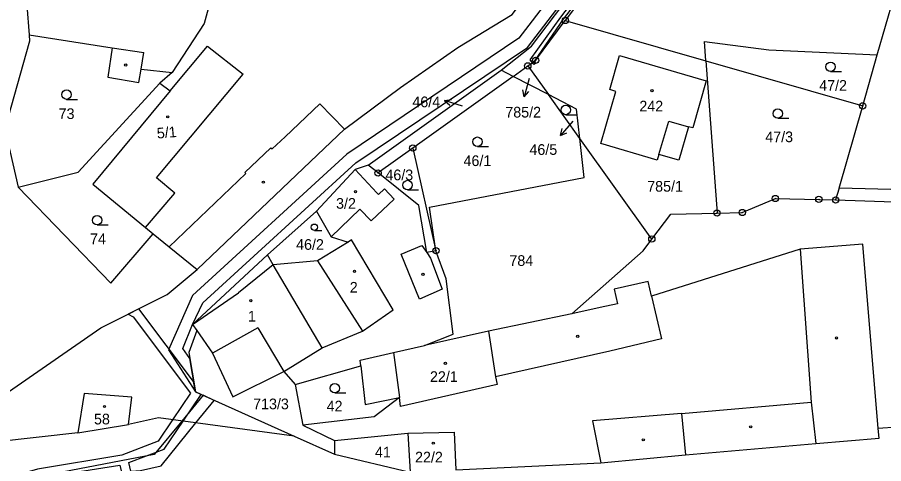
# Model space of a CAD drawing. Extents: x -680203 to -673936, y -1102717 to -1093650.
# Drawn here: x -677252 to -677114.1, y -1098316.8 to -1098245.7 of the extents above; entities that cross this region are included whole.
import ezdxf

# ---------------------------------------------------------------- set-up
doc = ezdxf.new("R2010")
doc.units = 0
for name, color, linetype in [('_Ideová část', 7, 'Continuous'), ('SOxx02xx_Koleje_param další_Popis10', 7, 'Continuous'), ('SOxx02xx_Staničení_Popis10', 7, 'Continuous'), ('SOxxxxxx_Koleje_hlavní_body_Popis10', 7, 'Continuous'), ('SOxxxxxx_Koleje_LN_parametry_Popis10', 7, 'Continuous'), ('SOxxxxxx_Koleje_param další_Popis10', 7, 'Continuous'), ('SOxxxxxx_Osa_bod_P', 7, 'Continuous'), ('SOxxxxxx_Staničení_Popis10', 7, 'Continuous'), ('x_prac', 7, 'Continuous')]:
    doc.layers.add(name, color=color, linetype=linetype)

msp = doc.modelspace()

# ---------------------------------------------------------------- linework, layer by layer
at = {"layer": '_Ideová část'}
msp.add_circle((-676417.7, -1099401.52), 1287.12, dxfattribs=at)
at = {"layer": 'SOxx02xx_Koleje_param další_Popis10'}
for centre, radius in [((-677164.8, -1098246.21), 0.5), ((-677164.8, -1098246.21), 0.0303), ((-677170.76, -1098253.44), 0.5), ((-677170.76, -1098253.44), 0.0303), ((-677169.52, -1098252.56), 0.5), ((-677169.52, -1098252.56), 0.0303), ((-677117.47, -1098259.81), 0.5), ((-677117.47, -1098259.81), 0.0303), ((-677189.06, -1098266.53), 0.5), ((-677189.06, -1098266.53), 0.0303), ((-677194.58, -1098270.49), 0.5), ((-677194.58, -1098270.49), 0.0303), ((-677131.36, -1098274.56), 0.5), ((-677131.36, -1098274.56), 0.0303), ((-677124.44, -1098274.7), 0.5), ((-677124.44, -1098274.7), 0.0303), ((-677121.77, -1098274.79), 0.5), ((-677121.77, -1098274.79), 0.0303), ((-677140.64, -1098276.87), 0.5), ((-677140.64, -1098276.87), 0.0303), ((-677136.63, -1098276.79), 0.5), ((-677136.63, -1098276.79), 0.0303), ((-677151.02, -1098281.02), 0.5), ((-677151.02, -1098281.02), 0.0303), ((-677185.38, -1098282.88), 0.5), ((-677185.38, -1098282.88), 0.0303)]:
    msp.add_circle(centre, radius, dxfattribs=at)
at = {"layer": 'SOxx02xx_Staničení_Popis10'}
for p, q in [((-677170.55, -1098255.46), (-677171.33, -1098258.36)), ((-677171.33, -1098258.36), (-677171.55, -1098257.26)), ((-677171.33, -1098258.36), (-677170.58, -1098257.52)), ((-677184, -1098258.95), (-677182.9, -1098258.77)), ((-677181.13, -1098259.83), (-677184, -1098258.95)), ((-677184, -1098258.95), (-677183.19, -1098259.72)), ((-677163.61, -1098262.24), (-677165.58, -1098264.51)), ((-677165.58, -1098264.51), (-677165.3, -1098263.42)), ((-677165.58, -1098264.51), (-677164.54, -1098264.08))]:
    msp.add_line(p, q, dxfattribs=at)
at = {"layer": 'SOxxxxxx_Koleje_hlavní_body_Popis10'}
for p, q in [((-677122.59, -1098254.33), (-677120.84, -1098254.33)), ((-677244.15, -1098258.77), (-677242.4, -1098258.77)), ((-677164.72, -1098261.21), (-677162.97, -1098261.21)), ((-677130.98, -1098261.79), (-677129.23, -1098261.79)), ((-677178.77, -1098266.26), (-677177.02, -1098266.26)), ((-677189.9, -1098273.16), (-677188.15, -1098273.16)), ((-677239.3, -1098278.77), (-677237.55, -1098278.77)), ((-677204.71, -1098279.63), (-677203.54, -1098279.63)), ((-677201.47, -1098305.51), (-677199.72, -1098305.51))]:
    msp.add_line(p, q, dxfattribs=at)
for centre, radius in [((-677122.59, -1098253.58), 0.75), ((-677244.15, -1098258.02), 0.75), ((-677164.72, -1098260.46), 0.75), ((-677130.98, -1098261.04), 0.75), ((-677178.77, -1098265.51), 0.75), ((-677189.9, -1098272.41), 0.75), ((-677239.3, -1098278.02), 0.75), ((-677204.72, -1098279.13), 0.502), ((-677201.47, -1098304.76), 0.75)]:
    msp.add_circle(centre, radius, dxfattribs=at)
at = {"layer": 'SOxxxxxx_Koleje_LN_parametry_Popis10'}
for points in [[(-677125.2, -1098184.4), (-677126.88, -1098183.32), (-677154.02, -1098225.36), (-677172.21, -1098249.05), (-677199.56, -1098267.5), (-677224.14, -1098289.99), (-677227.94, -1098298.63), (-677223.65, -1098305.35), (-677224.55, -1098300.05), (-677225.66, -1098298.42), (-677224.1, -1098294.6), (-677222.48, -1098291.18), (-677198.11, -1098268.89), (-677170.83, -1098250.53), (-677152.32, -1098226.27)], [(-677170.04, -1098252.93), (-677169.65, -1098252.65), (-677165.06, -1098246.02), (-677156.19, -1098234.3), (-677150.2, -1098226.31), (-677146.27, -1098221.06), (-677146.02, -1098221.05), (-677145.55, -1098220.42), (-677146.59, -1098220.48), (-677150.94, -1098226.29), (-677156.67, -1098233.94), (-677165.54, -1098245.66), (-677170.42, -1098252.5)], [(-677170.04, -1098252.93), (-677169.81, -1098253.18), (-677169.53, -1098253.01), (-677169.65, -1098252.65)], [(-677220.65, -1098306.7), (-677222.42, -1098305.9), (-677225.8, -1098309.99), (-677230.21, -1098315.32), (-677251.46, -1098319.43), (-677243.01, -1098318.73), (-677235.43, -1098318.11), (-677233.92, -1098317.98), (-677232.37, -1098317.86), (-677229.09, -1098317.12), (-677223.57, -1098310.29)]]:
    msp.add_lwpolyline(points, close=True, dxfattribs=at)
msp.add_lwpolyline([(-677265.05, -1098325.4), (-677251.46, -1098319.43), (-677243.01, -1098318.73), (-677243.09, -1098318.2), (-677235.7, -1098317), (-677235.43, -1098318.11), (-677233.92, -1098317.98), (-677234.25, -1098316.61), (-677228.62, -1098314.46), (-677225.62, -1098310.01), (-677222.75, -1098305.75), (-677223.65, -1098305.35), (-677223.93, -1098303.68), (-677232.66, -1098292.12), (-677234.36, -1098292.98), (-677233.58, -1098293.39), (-677224.41, -1098305.53), (-677227.28, -1098309.79), (-677229.6, -1098313.22), (-677235.34, -1098315.42), (-677248.76, -1098317.65), (-677258.08, -1098320.31)], dxfattribs=at)
at = {"layer": 'SOxxxxxx_Koleje_param další_Popis10'}
for centre in [(-677234.74, -1098253.31), (-677151, -1098257.39), (-677228.05, -1098261.56), (-677212.83, -1098271.95), (-677198.17, -1098273.46), (-677198.34, -1098286.17), (-677187.45, -1098286.64), (-677214.84, -1098290.82), (-677162.82, -1098296.51), (-677121.63, -1098296.76), (-677183.88, -1098300.81), (-677238.11, -1098307.68), (-677135.28, -1098310.91), (-677185.8, -1098313.52), (-677152.39, -1098312.99)]:
    msp.add_circle(centre, 0.175, dxfattribs=at)
at = {"layer": 'SOxxxxxx_Staničení_Popis10'}
for p, q in [((-677236.9, -1098250.56), (-677231.88, -1098251.32)), ((-677227.68, -1098257.43), (-677221.75, -1098250.3)), ((-677221.75, -1098250.3), (-677216.06, -1098254.77)), ((-677232.29, -1098253.95), (-677231.88, -1098251.32)), ((-677229.87, -1098271.29), (-677216.06, -1098254.77)), ((-677209.39, -1098264.73), (-677203.83, -1098259.47)), ((-677203.83, -1098259.47), (-677199.94, -1098263.5)), ((-677149.9, -1098267.54), (-677148.34, -1098262.23)), ((-677148.34, -1098262.23), (-677145.19, -1098263.12)), ((-677211.46, -1098266.66), (-677209.39, -1098264.73)), ((-677215.78, -1098270.42), (-677211.65, -1098266.48)), ((-677211.65, -1098266.48), (-677211.46, -1098266.66)), ((-677198.21, -1098269.94), (-677194.76, -1098273.63)), ((-677226.92, -1098273.69), (-677229.87, -1098271.29)), ((-677227.85, -1098282.27), (-677215.61, -1098270.6)), ((-677215.61, -1098270.6), (-677215.78, -1098270.42)), ((-677231.61, -1098279.18), (-677226.92, -1098273.69)), ((-677194.76, -1098273.63), (-677194.51, -1098273.9)), ((-677194.51, -1098273.9), (-677193.57, -1098273.02)), ((-677193.57, -1098273.02), (-677192.05, -1098274.65)), ((-677192.05, -1098274.65), (-677195.7, -1098278.09)), ((-677197.47, -1098276.24), (-677202.05, -1098280.65)), ((-677195.7, -1098278.09), (-677197.47, -1098276.24)), ((-677190.93, -1098283.44), (-677187.6, -1098282.06)), ((-677187.6, -1098282.06), (-677186.85, -1098283.17)), ((-677188, -1098290.6), (-677190.93, -1098283.44)), ((-677186.85, -1098283.17), (-677186.26, -1098284.05)), ((-677127.4, -1098282.61), (-677125.66, -1098306.99)), ((-677204.23, -1098284.49), (-677197.07, -1098295.69)), ((-677186.26, -1098284.05), (-677184.38, -1098288.99)), ((-677211.26, -1098285.14), (-677216.8, -1098289.57)), ((-677184.38, -1098288.99), (-677188, -1098290.6)), ((-677224.1, -1098294.6), (-677216.8, -1098289.57)), ((-677151.09, -1098290.09), (-677149.49, -1098296.9)), ((-677213.71, -1098295.15), (-677220.95, -1098299.21)), ((-677213.71, -1098295.15), (-677209.57, -1098302.09)), ((-677177.03, -1098295.7), (-677175.89, -1098302.94)), ((-677149.49, -1098296.9), (-677157.68, -1098298.89)), ((-677157.68, -1098298.89), (-677175.89, -1098302.94)), ((-677192.12, -1098299.06), (-677191.18, -1098306.26)), ((-677175.89, -1098302.94), (-677175.66, -1098304.17)), ((-677175.66, -1098304.17), (-677190.99, -1098307.66)), ((-677190.99, -1098307.66), (-677191.18, -1098306.26)), ((-677146.29, -1098308.81), (-677125.66, -1098306.99)), ((-677125.66, -1098306.99), (-677124.92, -1098313.56)), ((-677146.29, -1098308.81), (-677160.48, -1098309.96)), ((-677146.29, -1098308.81), (-677145.69, -1098315.39)), ((-677160.48, -1098309.96), (-677159.13, -1098316.64))]:
    msp.add_line(p, q, dxfattribs=at)
at = {"layer": 'x_prac'}
for p, q in [((-677149.94, -1098226.31), (-677164.8, -1098246.21)), ((-677115.14, -1098251.69), (-677108.37, -1098228.15)), ((-677164.8, -1098246.21), (-677142.43, -1098252.64)), ((-677117.47, -1098259.81), (-677115.14, -1098251.69)), ((-677142.43, -1098252.64), (-677140.64, -1098276.87)), ((-677142.43, -1098252.64), (-677117.47, -1098259.81)), ((-677227.37, -1098254.5), (-677229.3, -1098256.19)), ((-677196.15, -1098269.23), (-677175.02, -1098254.11)), ((-677173.09, -1098255.11), (-677175.02, -1098254.11)), ((-677173.09, -1098255.11), (-677170.76, -1098253.44)), ((-677170.76, -1098253.44), (-677167.49, -1098258.02)), ((-677173.09, -1098255.11), (-677189.06, -1098266.53)), ((-677167.49, -1098258.02), (-677173.09, -1098255.11)), ((-677162.49, -1098265), (-677167.49, -1098258.02)), ((-677121.23, -1098272.91), (-677117.47, -1098259.81)), ((-677151.02, -1098281.02), (-677162.49, -1098265)), ((-677189.06, -1098266.53), (-677194.58, -1098270.49)), ((-677189.06, -1098266.53), (-677185.38, -1098282.88)), ((-677223.38, -1098285.86), (-677205.36, -1098268.68)), ((-677194.58, -1098270.49), (-677196.15, -1098269.23)), ((-677251.85, -1098272.77), (-677237.1, -1098288.04)), ((-677121.23, -1098272.91), (-677121.77, -1098274.79)), ((-677100.58, -1098273.41), (-677121.23, -1098272.91)), ((-677121.77, -1098274.79), (-677099.26, -1098275.52)), ((-677204.4, -1098276.57), (-677212.19, -1098283.53)), ((-677231.61, -1098279.18), (-677230.39, -1098280.17)), ((-677237.1, -1098288.04), (-677230.39, -1098280.17)), ((-677230.39, -1098280.17), (-677227.85, -1098282.27)), ((-677227.85, -1098282.27), (-677223.38, -1098285.86)), ((-677211.26, -1098285.14), (-677212.19, -1098283.53)), ((-677185.38, -1098282.88), (-677186.85, -1098283.17)), ((-677203.46, -1098298.32), (-677211.26, -1098285.14)), ((-677209.57, -1098302.09), (-677203.46, -1098298.32)), ((-677192.12, -1098299.06), (-677187.22, -1098297.97)), ((-677207.76, -1098304.16), (-677197.31, -1098301.21)), ((-677209.57, -1098302.09), (-677207.76, -1098304.16)), ((-677207.76, -1098304.16), (-677206.54, -1098310.65)), ((-677242.37, -1098311.89), (-677234.31, -1098310.56)), ((-677206.54, -1098310.65), (-677201.54, -1098313.07)), ((-677242.37, -1098311.89), (-677266.76, -1098314.57)), ((-677207.95, -1098312.41), (-677201.5, -1098315.26)), ((-677201.54, -1098313.07), (-677189.87, -1098311.95)), ((-677189.87, -1098311.95), (-677189.48, -1098318.12)), ((-677201.54, -1098313.07), (-677201.5, -1098315.26)), ((-677201.5, -1098315.26), (-677189.48, -1098318.12))]:
    msp.add_line(p, q, dxfattribs=at)
for points in [[(-677181.9, -1098250.5), (-677173.27, -1098245.24), (-677164.3, -1098233.58), (-677155.57, -1098220.1)], [(-677249.13, -1098224.1), (-677250.86, -1098239.12), (-677250.12, -1098248.5)], [(-677175.02, -1098254.11), (-677170.19, -1098250.32), (-677165.16, -1098243.73), (-677161.26, -1098238.81), (-677152.32, -1098226.27)], [(-677221.62, -1098244.33), (-677222.26, -1098246.67), (-677227.37, -1098254.5)], [(-677170.76, -1098253.44), (-677169.52, -1098252.56), (-677164.8, -1098246.21)], [(-677250.12, -1098248.5), (-677250.04, -1098249.52), (-677254, -1098263.47), (-677251.85, -1098272.77)], [(-677250.12, -1098248.5), (-677236.9, -1098250.56), (-677237.61, -1098255.22), (-677232.63, -1098256.07), (-677232.29, -1098253.95), (-677227.37, -1098254.5)], [(-677205.36, -1098268.68), (-677199.94, -1098263.5), (-677191, -1098256.86), (-677181.9, -1098250.5)], [(-677142.43, -1098252.64), (-677142.66, -1098249.58), (-677132.41, -1098250.86), (-677115.14, -1098251.69)], [(-677156.15, -1098251.8), (-677142.36, -1098255.82), (-677144.5, -1098263.32), (-677145.19, -1098263.12), (-677146.75, -1098268.44), (-677149.9, -1098267.54), (-677150.16, -1098268.44), (-677159.15, -1098265.82), (-677156.76, -1098257.5), (-677157.7, -1098257.22), (-677156.15, -1098251.8)], [(-677251.85, -1098272.77), (-677242.31, -1098270.37), (-677229.3, -1098256.19)], [(-677229.3, -1098256.19), (-677227.68, -1098257.43), (-677239.98, -1098272.3), (-677231.61, -1098279.18)], [(-677162.49, -1098265), (-677163, -1098260.34), (-677167.49, -1098258.02)], [(-677185.38, -1098282.88), (-677186.41, -1098275.94), (-677161.8, -1098271.23), (-677162.49, -1098265)], [(-677196.15, -1098269.23), (-677198.21, -1098269.94), (-677204.4, -1098276.57)], [(-677186.85, -1098283.17), (-677188.09, -1098275.66), (-677194.58, -1098270.49)], [(-677140.64, -1098276.87), (-677136.63, -1098276.79), (-677131.36, -1098274.56), (-677124.44, -1098274.7), (-677121.77, -1098274.79)], [(-677204.4, -1098276.57), (-677202.05, -1098280.65), (-677199.35, -1098281.49)], [(-677151.02, -1098281.02), (-677147.99, -1098277.03), (-677140.64, -1098276.87)], [(-677199.35, -1098281.49), (-677204.23, -1098284.49), (-677211.26, -1098285.14)], [(-677203.46, -1098298.32), (-677197.07, -1098295.69), (-677192.16, -1098292.3), (-677198.82, -1098281.16), (-677199.35, -1098281.49)], [(-677163.73, -1098292.9), (-677152.41, -1098282.87), (-677151.02, -1098281.02)], [(-677115, -1098311.18), (-677117.42, -1098281.82), (-677127.4, -1098282.61), (-677151.09, -1098290.09)], [(-677212.19, -1098283.53), (-677224.1, -1098294.6), (-677223.41, -1098295.59)], [(-677187.22, -1098297.97), (-677182.66, -1098296.16), (-677183.76, -1098287.34), (-677185.38, -1098282.88)], [(-677266.76, -1098314.57), (-677238.72, -1098295.17), (-677228.15, -1098289.86), (-677223.38, -1098285.86)], [(-677151.09, -1098290.09), (-677151.58, -1098287.79), (-677157.02, -1098289), (-677156.47, -1098291.35), (-677159.27, -1098291.94), (-677163.73, -1098292.9)], [(-677163.73, -1098292.9), (-677177.03, -1098295.7), (-677187.22, -1098297.97)], [(-677223.41, -1098295.59), (-677224.71, -1098299.08), (-677223.65, -1098305.35), (-677207.95, -1098312.41)], [(-677223.41, -1098295.59), (-677220.95, -1098299.21), (-677217.68, -1098306.15), (-677209.57, -1098302.09)], [(-677197.31, -1098301.21), (-677197.42, -1098300.31), (-677192.12, -1098299.06)], [(-677197.31, -1098301.21), (-677196.66, -1098307.35), (-677191.18, -1098306.26), (-677195.2, -1098309.35), (-677206.54, -1098310.65)], [(-677234.31, -1098310.56), (-677233.78, -1098306.2), (-677241.33, -1098305.62), (-677242.37, -1098311.89)], [(-677207.95, -1098312.41), (-677229.55, -1098309.48), (-677234.31, -1098310.56)], [(-677182.2, -1098317.75), (-677159.13, -1098316.64), (-677145.69, -1098315.39), (-677124.92, -1098313.56), (-677114.87, -1098312.7), (-677115, -1098311.18)], [(-677105.01, -1098310.72), (-677105.96, -1098310.53), (-677115, -1098311.18)], [(-677189.87, -1098311.95), (-677182.47, -1098311.77), (-677182.2, -1098317.75)]]:
    msp.add_lwpolyline(points, dxfattribs=at)

# ---------------------------------------------------------------- texts
at = {"layer": 'SOxxxxxx_Osa_bod_P'}
for s, p in [('47/2', (-677124.39, -1098257.4)), ('46/4', (-677189.13, -1098260.02)), ('73', (-677245.42, -1098261.9)), ('785/2', (-677174.34, -1098261.66)), ('242', (-677153.01, -1098260.7)), ('47/3', (-677132.97, -1098265.59)), ('46/5', (-677170.5, -1098267.61)), ('46/1', (-677180.99, -1098269.39)), ('46/3', (-677193.42, -1098271.65)), ('785/1', (-677151.76, -1098273.47)), ('3/2', (-677201.27, -1098276.19)), ('74', (-677240.42, -1098281.83)), ('46/2', (-677207.63, -1098282.73)), ('784', (-677173.69, -1098285.29)), ('2', (-677199.09, -1098289.55)), ('1', (-677215.29, -1098294.15)), ('22/1', (-677186.33, -1098303.77)), ('713/3', (-677214.47, -1098308.12)), ('42', (-677202.77, -1098308.47)), ('58', (-677239.79, -1098310.53)), ('41', (-677195.08, -1098315.8)), ('22/2', (-677188.7, -1098316.59))]:
    msp.add_text(s, height=1.7, dxfattribs=at).set_placement(p)
msp.add_text('5/1', height=1.7, rotation=5, dxfattribs=at).set_placement((-677229.72, -1098265.03))

doc.saveas('drawing.dxf')
